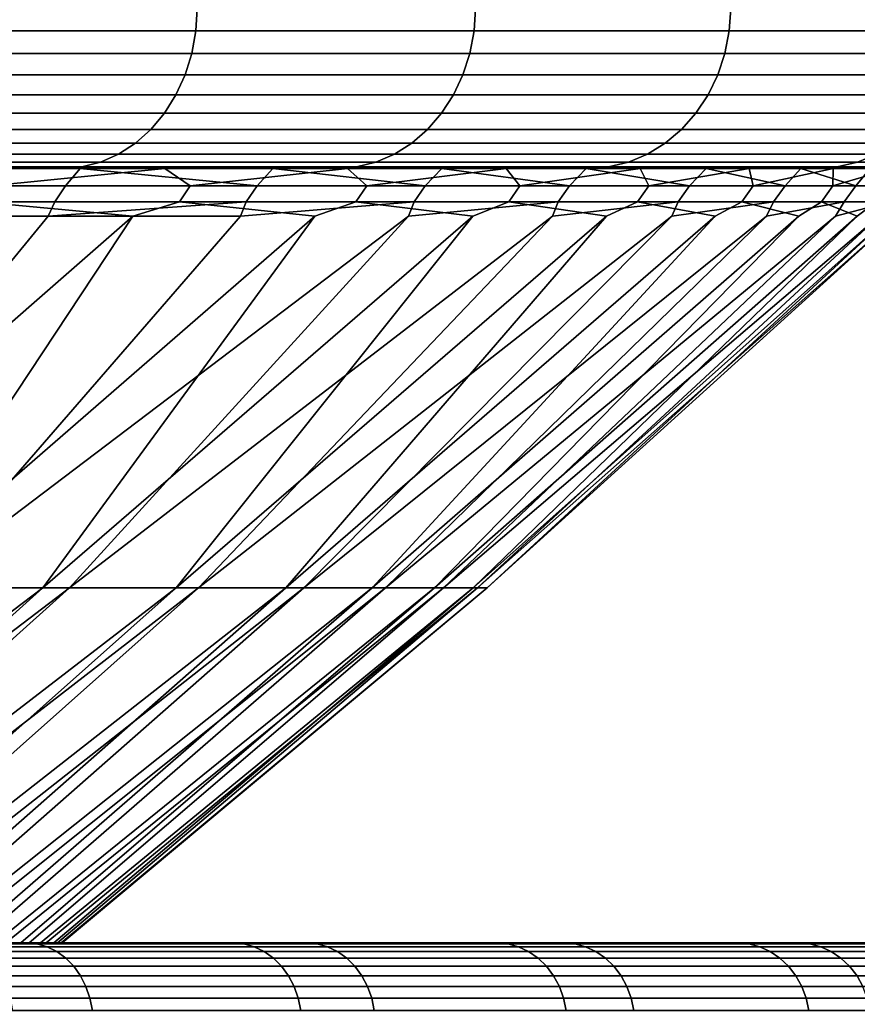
# Model space of a CAD drawing. Header units: metres. Extents: x -240 to 45, y -77 to 27.
# Tile 700 of 1056: x 36.01 to 37.58, y -62.07 to -60.22. Entities that reach past the tile are written whole.
import ezdxf

# ---------------------------------------------------------------- set-up
doc = ezdxf.new("R2010")
doc.units = ezdxf.units.M
doc.layers.add('solid_102011X2', color=7, linetype='CONTINUOUS')

msp = doc.modelspace()

# ---------------------------------------------------------------- linework, layer by layer
at = {"layer": 'solid_102011X2'}
for points in [[(36.34, -60.242313, 90.723572), (35.77692, -60.242313, 89.89769), (35.779358, -60.200001, 89.895943), (36.342518, -60.200001, 90.721947)], [(35.77692, -60.242313, 113.302307), (36.34, -60.242313, 112.476425), (36.342518, -60.200001, 112.47805), (35.779358, -60.200001, 113.304062)], [(36.861214, -60.242313, 91.5765), (36.34, -60.242313, 90.723572), (36.342518, -60.200001, 90.721947), (36.863808, -60.200001, 91.574997)], [(36.34, -60.242313, 112.476425), (36.861214, -60.242313, 111.623497), (36.863808, -60.200001, 111.625), (36.342518, -60.200001, 112.47805)], [(37.33926, -60.242313, 92.454346), (36.861214, -60.242313, 91.5765), (36.863808, -60.200001, 91.574997), (37.34193, -60.200001, 92.45298)], [(36.861214, -60.242313, 111.623497), (37.33926, -60.242313, 110.745659), (37.34193, -60.200001, 110.747025), (36.863808, -60.200001, 111.625)], [(37.772961, -60.242313, 93.354927), (37.33926, -60.242313, 92.454346), (37.34193, -60.200001, 92.45298), (37.775692, -60.200001, 93.353691)], [(37.33926, -60.242313, 110.745659), (37.772961, -60.242313, 109.84507), (37.775692, -60.200001, 109.846306), (37.34193, -60.200001, 110.747025)], [(36.332394, -60.284191, 90.728485), (35.769569, -60.284191, 89.902977), (35.77692, -60.242313, 89.89769), (36.34, -60.242313, 90.723572)], [(35.769569, -60.284191, 113.29702), (36.332394, -60.284191, 112.471512), (36.34, -60.242313, 112.476425), (35.77692, -60.242313, 113.302307)], [(36.853371, -60.284191, 91.581024), (36.332394, -60.284191, 90.728485), (36.34, -60.242313, 90.723572), (36.861214, -60.242313, 91.5765)], [(36.332394, -60.284191, 112.471512), (36.853371, -60.284191, 111.618973), (36.861214, -60.242313, 111.623497), (36.34, -60.242313, 112.476425)], [(37.331203, -60.284191, 92.458473), (36.853371, -60.284191, 91.581024), (36.861214, -60.242313, 91.5765), (37.33926, -60.242313, 92.454346)], [(36.853371, -60.284191, 111.618973), (37.331203, -60.284191, 110.741524), (37.33926, -60.242313, 110.745659), (36.861214, -60.242313, 111.623497)], [(37.764702, -60.284191, 93.35865), (37.331203, -60.284191, 92.458473), (37.33926, -60.242313, 92.454346), (37.772961, -60.242313, 93.354927)], [(37.331203, -60.284191, 110.741524), (37.764702, -60.284191, 109.841347), (37.772961, -60.242313, 109.84507), (37.33926, -60.242313, 110.745659)], [(36.319851, -60.324352, 90.736588), (35.757446, -60.324352, 89.91169), (35.769569, -60.284191, 89.902977), (36.332394, -60.284191, 90.728485)], [(35.757446, -60.324352, 113.288307), (36.319851, -60.324352, 112.463409), (36.332394, -60.284191, 112.471512), (35.769569, -60.284191, 113.29702)], [(36.840439, -60.324352, 91.588493), (36.319851, -60.324352, 90.736588), (36.332394, -60.284191, 90.728485), (36.853371, -60.284191, 91.581024)], [(36.319851, -60.324352, 112.463409), (36.840439, -60.324352, 111.611504), (36.853371, -60.284191, 111.618973), (36.332394, -60.284191, 112.471512)], [(37.317917, -60.324352, 92.465286), (36.840439, -60.324352, 91.588493), (36.853371, -60.284191, 91.581024), (37.331203, -60.284191, 92.458473)], [(36.840439, -60.324352, 111.611504), (37.317917, -60.324352, 110.734711), (37.331203, -60.284191, 110.741524), (36.853371, -60.284191, 111.618973)], [(37.751095, -60.324352, 93.364792), (37.317917, -60.324352, 92.465286), (37.331203, -60.284191, 92.458473), (37.764702, -60.284191, 93.35865)], [(37.317917, -60.324352, 110.734711), (37.751095, -60.324352, 109.835205), (37.764702, -60.284191, 109.841347), (37.331203, -60.284191, 110.741524)], [(36.302631, -60.361977, 90.747711), (35.740803, -60.361977, 89.92366), (35.757446, -60.324352, 89.91169), (36.319851, -60.324352, 90.736588)], [(35.740803, -60.361977, 113.276344), (36.302631, -60.361977, 112.452293), (36.319851, -60.324352, 112.463409), (35.757446, -60.324352, 113.288307)], [(36.822685, -60.361977, 91.59874), (36.302631, -60.361977, 90.747711), (36.319851, -60.324352, 90.736588), (36.840439, -60.324352, 91.588493)], [(36.302631, -60.361977, 112.452293), (36.822685, -60.361977, 111.601257), (36.840439, -60.324352, 111.611504), (36.319851, -60.324352, 112.463409)], [(37.299675, -60.361977, 92.47464), (36.822685, -60.361977, 91.59874), (36.840439, -60.324352, 91.588493), (37.317917, -60.324352, 92.465286)], [(36.822685, -60.361977, 111.601257), (37.299675, -60.361977, 110.725357), (37.317917, -60.324352, 110.734711), (36.840439, -60.324352, 111.611504)], [(37.73241, -60.361977, 93.373222), (37.299675, -60.361977, 92.47464), (37.317917, -60.324352, 92.465286), (37.751095, -60.324352, 93.364792)], [(37.299675, -60.361977, 110.725357), (37.73241, -60.361977, 109.826775), (37.751095, -60.324352, 109.835205), (37.317917, -60.324352, 110.734711)], [(36.281086, -60.396297, 90.761627), (35.719975, -60.396297, 89.938629), (35.740803, -60.361977, 89.92366), (36.302631, -60.361977, 90.747711)], [(35.719975, -60.396297, 113.261368), (36.281086, -60.396297, 112.43837), (36.302631, -60.361977, 112.452293), (35.740803, -60.361977, 113.276344)], [(36.800472, -60.396297, 91.611565), (36.281086, -60.396297, 90.761627), (36.302631, -60.361977, 90.747711), (36.822685, -60.361977, 91.59874)], [(36.281086, -60.396297, 112.43837), (36.800472, -60.396297, 111.588432), (36.822685, -60.361977, 111.601257), (36.302631, -60.361977, 112.452293)], [(37.276848, -60.396297, 92.486343), (36.800472, -60.396297, 91.611565), (36.822685, -60.361977, 91.59874), (37.299675, -60.361977, 92.47464)], [(36.800472, -60.396297, 111.588432), (37.276848, -60.396297, 110.713661), (37.299675, -60.361977, 110.725357), (36.822685, -60.361977, 111.601257)], [(37.70903, -60.396297, 93.383774), (37.276848, -60.396297, 92.486343), (37.299675, -60.361977, 92.47464), (37.73241, -60.361977, 93.373222)], [(37.276848, -60.396297, 110.713661), (37.70903, -60.396297, 109.816231), (37.73241, -60.361977, 109.826775), (37.299675, -60.361977, 110.725357)], [(36.25565, -60.426613, 90.778053), (35.695393, -60.426613, 89.956306), (35.719975, -60.396297, 89.938629), (36.281086, -60.396297, 90.761627)], [(35.695393, -60.426613, 113.243698), (36.25565, -60.426613, 112.421944), (36.281086, -60.396297, 112.43837), (35.719975, -60.396297, 113.261368)], [(36.77425, -60.426613, 91.626709), (36.25565, -60.426613, 90.778053), (36.281086, -60.396297, 90.761627), (36.800472, -60.396297, 91.611565)], [(36.25565, -60.426613, 112.421944), (36.77425, -60.426613, 111.573296), (36.800472, -60.396297, 111.588432), (36.281086, -60.396297, 112.43837)], [(37.249905, -60.426613, 92.500153), (36.77425, -60.426613, 91.626709), (36.800472, -60.396297, 91.611565), (37.276848, -60.396297, 92.486343)], [(36.77425, -60.426613, 111.573296), (37.249905, -60.426613, 110.699844), (37.276848, -60.396297, 110.713661), (36.800472, -60.396297, 111.588432)], [(37.681431, -60.426613, 93.396225), (37.249905, -60.426613, 92.500153), (37.276848, -60.396297, 92.486343), (37.70903, -60.396297, 93.383774)], [(37.249905, -60.426613, 110.699844), (37.681431, -60.426613, 109.803772), (37.70903, -60.396297, 109.816231), (37.276848, -60.396297, 110.713661)], [(36.226849, -60.452305, 90.796654), (35.667553, -60.452305, 89.976318), (35.695393, -60.426613, 89.956306), (36.25565, -60.426613, 90.778053)], [(35.667553, -60.452305, 113.223679), (36.226849, -60.452305, 112.403343), (36.25565, -60.426613, 112.421944), (35.695393, -60.426613, 113.243698)], [(36.744556, -60.452305, 91.643852), (36.226849, -60.452305, 90.796654), (36.25565, -60.426613, 90.778053), (36.77425, -60.426613, 91.626709)], [(36.226849, -60.452305, 112.403343), (36.744556, -60.452305, 111.556152), (36.77425, -60.426613, 111.573296), (36.25565, -60.426613, 112.421944)], [(37.219395, -60.452305, 92.515793), (36.744556, -60.452305, 91.643852), (36.77425, -60.426613, 91.626709), (37.249905, -60.426613, 92.500153)], [(36.744556, -60.452305, 111.556152), (37.219395, -60.452305, 110.684204), (37.249905, -60.426613, 110.699844), (36.77425, -60.426613, 111.573296)], [(37.650177, -60.452305, 93.410324), (37.219395, -60.452305, 92.515793), (37.249905, -60.426613, 92.500153), (37.681431, -60.426613, 93.396225)], [(37.219395, -60.452305, 110.684204), (37.650177, -60.452305, 109.789673), (37.681431, -60.426613, 109.803772), (37.249905, -60.426613, 110.699844)], [(36.195267, -60.472855, 90.817055), (35.637028, -60.472855, 89.998268), (35.667553, -60.452305, 89.976318), (36.226849, -60.452305, 90.796654)], [(35.637028, -60.472855, 113.201729), (36.195267, -60.472855, 112.382942), (36.226849, -60.452305, 112.403343), (35.667553, -60.452305, 113.223679)], [(36.711998, -60.472855, 91.662651), (36.195267, -60.472855, 90.817055), (36.226849, -60.452305, 90.796654), (36.744556, -60.452305, 91.643852)], [(36.195267, -60.472855, 112.382942), (36.711998, -60.472855, 111.537354), (36.744556, -60.452305, 111.556152), (36.226849, -60.452305, 112.403343)], [(37.185936, -60.472855, 92.532951), (36.711998, -60.472855, 91.662651), (36.744556, -60.452305, 91.643852), (37.219395, -60.452305, 92.515793)], [(36.711998, -60.472855, 111.537354), (37.185936, -60.472855, 110.667053), (37.219395, -60.452305, 110.684204), (36.744556, -60.452305, 111.556152)], [(37.615906, -60.472855, 93.425789), (37.185936, -60.472855, 92.532951), (37.219395, -60.452305, 92.515793), (37.650177, -60.452305, 93.410324)], [(37.185936, -60.472855, 110.667053), (37.615906, -60.472855, 109.774208), (37.650177, -60.452305, 109.789673), (37.219395, -60.452305, 110.684204)], [(36.161545, -60.487835, 90.838837), (35.604435, -60.487835, 90.021698), (35.637028, -60.472855, 89.998268), (36.195267, -60.472855, 90.817055)], [(35.604435, -60.487835, 113.178299), (36.161545, -60.487835, 112.361168), (36.195267, -60.472855, 112.382942), (35.637028, -60.472855, 113.201729)], [(36.677235, -60.487835, 91.682716), (36.161545, -60.487835, 90.838837), (36.195267, -60.472855, 90.817055), (36.711998, -60.472855, 91.662651)], [(36.161545, -60.487835, 112.361168), (36.677235, -60.487835, 111.517281), (36.711998, -60.472855, 111.537354), (36.195267, -60.472855, 112.382942)], [(37.150215, -60.487835, 92.551262), (36.677235, -60.487835, 91.682716), (36.711998, -60.472855, 91.662651), (37.185936, -60.472855, 92.532951)], [(36.677235, -60.487835, 111.517281), (37.150215, -60.487835, 110.648735), (37.185936, -60.472855, 110.667053), (36.711998, -60.472855, 111.537354)], [(37.579319, -60.487835, 93.442299), (37.150215, -60.487835, 92.551262), (37.185936, -60.472855, 92.532951), (37.615906, -60.472855, 93.425789)], [(37.150215, -60.487835, 110.648735), (37.579319, -60.487835, 109.757698), (37.615906, -60.472855, 109.774208), (37.185936, -60.472855, 110.667053)], [(36.126377, -60.496948, 112.338455), (35.570442, -60.496948, 113.153862), (35.526432, -60.5, 113.141922), (36.082535, -60.5, 112.327629)], [(36.126377, -60.496948, 90.861549), (36.082546, -60.5, 90.872391), (35.526447, -60.5, 90.058098), (35.570442, -60.496948, 90.046143)], [(36.126377, -60.496948, 90.861549), (35.570442, -60.496948, 90.046143), (35.604435, -60.487835, 90.021698), (36.161545, -60.487835, 90.838837)], [(35.570442, -60.496948, 113.153862), (36.126377, -60.496948, 112.338455), (36.161545, -60.487835, 112.361168), (35.604435, -60.487835, 113.178299)], [(36.640976, -60.496948, 111.496346), (36.126377, -60.496948, 112.338455), (36.082535, -60.5, 112.327629), (36.59724, -60.5, 111.486694)], [(36.640976, -60.496948, 91.703651), (36.597252, -60.5, 91.713326), (36.082546, -60.5, 90.872391), (36.126377, -60.496948, 90.861549)], [(36.640976, -60.496948, 91.703651), (36.126377, -60.496948, 90.861549), (36.161545, -60.487835, 90.838837), (36.677235, -60.487835, 91.682716)], [(36.126377, -60.496948, 112.338455), (36.640976, -60.496948, 111.496346), (36.677235, -60.487835, 111.517281), (36.161545, -60.487835, 112.361168)], [(37.112961, -60.496948, 110.629639), (36.640976, -60.496948, 111.496346), (36.59724, -60.5, 111.486694), (37.069321, -60.5, 110.621162)], [(37.112961, -60.496948, 92.570358), (37.069328, -60.5, 92.578857), (36.597252, -60.5, 91.713326), (36.640976, -60.496948, 91.703651)], [(37.112961, -60.496948, 92.570358), (36.640976, -60.496948, 91.703651), (36.677235, -60.487835, 91.682716), (37.150215, -60.487835, 92.551262)], [(36.640976, -60.496948, 111.496346), (37.112961, -60.496948, 110.629639), (37.150215, -60.487835, 110.648735), (36.677235, -60.487835, 111.517281)], [(37.541157, -60.496948, 109.740479), (37.112961, -60.496948, 110.629639), (37.069321, -60.5, 110.621162), (37.497631, -60.5, 109.733116)], [(37.541157, -60.496948, 93.459518), (37.497639, -60.5, 93.466904), (37.069328, -60.5, 92.578857), (37.112961, -60.496948, 92.570358)], [(37.541157, -60.496948, 93.459518), (37.112961, -60.496948, 92.570358), (37.150215, -60.487835, 92.551262), (37.579319, -60.487835, 93.442299)], [(37.112961, -60.496948, 110.629639), (37.541157, -60.496948, 109.740479), (37.579319, -60.487835, 109.757698), (37.150215, -60.487835, 110.648735)], [(37.9245, -60.496948, 108.831085), (37.541157, -60.496948, 109.740479), (37.497631, -60.5, 109.733116), (37.881119, -60.5, 108.824738)], [(37.9245, -60.496948, 94.368919), (37.881126, -60.5, 94.375282), (37.497639, -60.5, 93.466904), (37.541157, -60.496948, 93.459518)], [(37.9245, -60.496948, 94.368919), (37.541157, -60.496948, 93.459518), (37.579319, -60.487835, 93.442299), (37.96347, -60.487835, 94.353622)], [(37.541157, -60.496948, 109.740479), (37.9245, -60.496948, 108.831085), (37.96347, -60.487835, 108.846382), (37.579319, -60.487835, 109.757698)], [(35.270096, -60.5, 92.47316), (35.526447, -60.5, 90.058098), (36.082546, -60.5, 90.872391), (35.717953, -60.5, 93.294998)], [(35.465519, -60.5, 110.380501), (35.895344, -60.5, 109.549072), (36.082535, -60.5, 112.327629), (35.526432, -60.5, 113.141922)], [(35.693977, -60.532379, 93.287666), (35.717953, -60.5, 93.294998), (36.12302, -60.5, 94.138748), (36.095867, -60.532379, 94.122231)], [(35.717953, -60.5, 93.294998), (36.082546, -60.5, 90.872391), (36.597252, -60.5, 91.713326), (36.12302, -60.5, 94.138748)], [(35.895344, -60.5, 109.549072), (36.281902, -60.5, 108.696671), (36.59724, -60.5, 111.486694), (36.082535, -60.5, 112.327629)], [(35.954643, -60.532379, 109.383606), (36.281902, -60.5, 108.696671), (35.895344, -60.5, 109.549072)], [(35.954643, -60.532379, 109.383606), (36.329296, -60.532379, 108.536461), (36.281902, -60.5, 108.696671)], [(36.454781, -60.532379, 94.976158), (36.095867, -60.532379, 94.122231), (36.12302, -60.5, 94.138748)], [(36.484226, -60.5, 95.00219), (36.12302, -60.5, 94.138748), (36.597252, -60.5, 91.713326)], [(36.454781, -60.532379, 94.976158), (36.12302, -60.5, 94.138748), (36.484226, -60.5, 95.00219)], [(36.281902, -60.5, 108.696671), (36.62418, -60.5, 107.825554), (36.59724, -60.5, 111.486694)], [(36.329296, -60.532379, 108.536461), (36.62418, -60.5, 107.825554), (36.281902, -60.5, 108.696671)], [(36.329296, -60.532379, 108.536461), (36.660374, -60.532379, 107.671364), (36.62418, -60.5, 107.825554)], [(36.769787, -60.532379, 95.847244), (36.454781, -60.532379, 94.976158), (36.484226, -60.5, 95.00219)], [(36.484226, -60.5, 95.00219), (36.597252, -60.5, 91.713326), (37.069328, -60.5, 92.578857), (36.800621, -60.5, 95.883049)], [(36.769787, -60.532379, 95.847244), (36.484226, -60.5, 95.00219), (36.800621, -60.5, 95.883049)], [(36.62418, -60.5, 107.825554), (36.921272, -60.5, 106.938011), (37.069321, -60.5, 110.621162), (36.59724, -60.5, 111.486694)], [(36.660374, -60.532379, 107.671364), (36.921272, -60.5, 106.938011), (36.62418, -60.5, 107.825554)], [(36.660374, -60.532379, 107.671364), (36.94701, -60.532379, 106.790535), (36.921272, -60.5, 106.938011)], [(37.040077, -60.532379, 96.733223), (36.769787, -60.532379, 95.847244), (36.800621, -60.5, 95.883049)], [(36.800621, -60.5, 95.883049), (37.069328, -60.5, 92.578857), (37.497639, -60.5, 93.466904), (37.071365, -60.5, 96.778992)], [(37.040077, -60.532379, 96.733223), (36.800621, -60.5, 95.883049), (37.071365, -60.5, 96.778992)], [(36.921272, -60.5, 106.938011), (37.172394, -60.5, 106.036385), (37.069321, -60.5, 110.621162)], [(36.94701, -60.532379, 106.790535), (37.172394, -60.5, 106.036385), (36.921272, -60.5, 106.938011)], [(36.94701, -60.532379, 106.790535), (37.188465, -60.532379, 105.896271), (37.172394, -60.5, 106.036385)], [(37.264942, -60.532379, 97.631805), (37.040077, -60.532379, 96.733223), (37.071365, -60.5, 96.778992)], [(37.172394, -60.5, 106.036385), (37.376884, -60.5, 105.12307), (37.497631, -60.5, 109.733116), (37.069321, -60.5, 110.621162)], [(37.295746, -60.5, 97.68766), (37.071365, -60.5, 96.778992), (37.497639, -60.5, 93.466904)], [(37.264942, -60.532379, 97.631805), (37.071365, -60.5, 96.778992), (37.295746, -60.5, 97.68766)], [(37.188465, -60.532379, 105.896271), (37.376884, -60.5, 105.12307), (37.172394, -60.5, 106.036385)], [(37.188465, -60.532379, 105.896271), (37.384121, -60.532379, 104.990875), (37.376884, -60.5, 105.12307)], [(37.443806, -60.532379, 98.540657), (37.264942, -60.532379, 97.631805), (37.295746, -60.5, 97.68766)], [(37.473171, -60.5, 98.606651), (37.295746, -60.5, 97.68766), (37.497639, -60.5, 93.466904)], [(37.443806, -60.532379, 98.540657), (37.295746, -60.5, 97.68766), (37.473171, -60.5, 98.606651)], [(37.376884, -60.5, 105.12307), (37.53421, -60.5, 104.200455), (37.497631, -60.5, 109.733116)], [(37.384121, -60.532379, 104.990875), (37.53421, -60.5, 104.200455), (37.376884, -60.5, 105.12307)], [(37.384121, -60.532379, 104.990875), (37.533463, -60.532379, 104.076706), (37.53421, -60.5, 104.200455)], [(37.576206, -60.532379, 99.457443), (37.443806, -60.532379, 98.540657), (37.473171, -60.5, 98.606651)], [(37.473171, -60.5, 98.606651), (37.497639, -60.5, 93.466904), (37.881126, -60.5, 94.375282), (37.603168, -60.5, 99.533546)], [(37.576206, -60.532379, 99.457443), (37.473171, -60.5, 98.606651), (37.603168, -60.5, 99.533546)], [(37.643951, -60.5, 103.270966), (37.705818, -60.5, 102.337067), (37.881119, -60.5, 108.824738), (37.497631, -60.5, 109.733116)], [(37.53421, -60.5, 104.200455), (37.643951, -60.5, 103.270966), (37.497631, -60.5, 109.733116)], [(37.533463, -60.532379, 104.076706), (37.643951, -60.5, 103.270966), (37.53421, -60.5, 104.200455)], [(37.533463, -60.532379, 104.076706), (37.636105, -60.532379, 103.15612), (37.643951, -60.5, 103.270966)], [(37.661797, -60.532379, 100.379768), (37.576206, -60.532379, 99.457443), (37.603168, -60.5, 99.533546)], [(36.075928, -60.562321, 94.131218), (35.674522, -60.562321, 93.297653), (35.693977, -60.532379, 93.287666), (36.095867, -60.532379, 94.122231)], [(35.934875, -60.562321, 109.374252), (36.309082, -60.562321, 108.52813), (36.329296, -60.532379, 108.536461), (35.954643, -60.532379, 109.383606)], [(36.43441, -60.562321, 94.984116), (36.075928, -60.562321, 94.131218), (36.095867, -60.532379, 94.122231), (36.454781, -60.532379, 94.976158)], [(36.309082, -60.562321, 108.52813), (36.639755, -60.562321, 107.66407), (36.660374, -60.532379, 107.671364), (36.329296, -60.532379, 108.536461)], [(36.749043, -60.562321, 95.854156), (36.43441, -60.562321, 94.984116), (36.454781, -60.532379, 94.976158), (36.769787, -60.532379, 95.847244)], [(36.639755, -60.562321, 107.66407), (36.926048, -60.562321, 106.784302), (36.94701, -60.532379, 106.790535), (36.660374, -60.532379, 107.671364)], [(37.019005, -60.562321, 96.739067), (36.749043, -60.562321, 95.854156), (36.769787, -60.532379, 95.847244), (37.040077, -60.532379, 96.733223)], [(36.926048, -60.562321, 106.784302), (37.167217, -60.562321, 105.891106), (37.188465, -60.532379, 105.896271), (36.94701, -60.532379, 106.790535)], [(37.243603, -60.562321, 97.636574), (37.019005, -60.562321, 96.739067), (37.040077, -60.532379, 96.733223), (37.264942, -60.532379, 97.631805)], [(37.167217, -60.562321, 105.891106), (37.362637, -60.562321, 104.986801), (37.384121, -60.532379, 104.990875), (37.188465, -60.532379, 105.896271)], [(37.422253, -60.562321, 98.544334), (37.243603, -60.562321, 97.636574), (37.264942, -60.532379, 97.631805), (37.443806, -60.532379, 98.540657)], [(37.362637, -60.562321, 104.986801), (37.511799, -60.562321, 104.07373), (37.533463, -60.532379, 104.076706), (37.384121, -60.532379, 104.990875)], [(37.554489, -60.562321, 99.460014), (37.422253, -60.562321, 98.544334), (37.443806, -60.532379, 98.540657), (37.576206, -60.532379, 99.457443)], [(37.511799, -60.562321, 104.07373), (37.614319, -60.562321, 103.154251), (37.636105, -60.532379, 103.15612), (37.533463, -60.532379, 104.076706)], [(37.639977, -60.562321, 100.381233), (37.554489, -60.562321, 99.460014), (37.576206, -60.532379, 99.457443), (37.661797, -60.532379, 100.379768)], [(35.934875, -60.562321, 109.374252), (35.836769, -60.589287, 109.520439), (35.426033, -61.284962, 108.574448), (36.221935, -60.589287, 108.671089)], [(35.674522, -60.562321, 93.297653), (36.075928, -60.562321, 94.131218), (36.063423, -60.589287, 94.165192), (35.659805, -60.589287, 93.324486)], [(36.309082, -60.562321, 108.52813), (36.221935, -60.589287, 108.671089), (35.760868, -61.284962, 107.75351), (36.562981, -60.589287, 107.80307)], [(36.749043, -60.562321, 95.854156), (36.738621, -60.589287, 95.903214), (35.818859, -61.284962, 95.601974), (36.423347, -60.589287, 95.02552)], [(36.309082, -60.562321, 108.52813), (35.934875, -60.562321, 109.374252), (36.221935, -60.589287, 108.671089)], [(36.639755, -60.562321, 107.66407), (36.562981, -60.589287, 107.80307), (36.053413, -61.284962, 106.916573), (36.859001, -60.589287, 106.918694)], [(36.43441, -60.562321, 94.984116), (36.423347, -60.589287, 95.02552), (36.063423, -60.589287, 94.165192)], [(36.075928, -60.562321, 94.131218), (36.43441, -60.562321, 94.984116), (36.063423, -60.589287, 94.165192)], [(37.019005, -60.562321, 96.739067), (37.008411, -60.589287, 96.795944), (36.103405, -61.284962, 96.441673), (36.738621, -60.589287, 95.903214)], [(36.926048, -60.562321, 106.784302), (36.859001, -60.589287, 106.918694), (36.302917, -61.284962, 106.065811), (37.109219, -60.589287, 106.020271)], [(36.639755, -60.562321, 107.66407), (36.309082, -60.562321, 108.52813), (36.562981, -60.589287, 107.80307)], [(37.243603, -60.562321, 97.636574), (37.232006, -60.589287, 97.701355), (36.344776, -61.284962, 97.294777), (37.008411, -60.589287, 96.795944)], [(36.43441, -60.562321, 94.984116), (36.749043, -60.562321, 95.854156), (36.423347, -60.589287, 95.02552)], [(37.167217, -60.562321, 105.891106), (37.109219, -60.589287, 106.020271), (36.508724, -61.284962, 105.20343), (37.312973, -60.589287, 105.110199)], [(37.422253, -60.562321, 98.544334), (37.40881, -60.589287, 98.61705), (36.542343, -61.284962, 98.159081), (37.232006, -60.589287, 97.701355)], [(36.926048, -60.562321, 106.784302), (36.639755, -60.562321, 107.66407), (36.859001, -60.589287, 106.918694)], [(37.362637, -60.562321, 104.986801), (37.312973, -60.589287, 105.110199), (36.670303, -61.284962, 104.33168), (37.469723, -60.589287, 104.190857)], [(37.554489, -60.562321, 99.460014), (37.538357, -60.589287, 99.540619), (36.695595, -61.284962, 99.032326), (37.40881, -60.589287, 98.61705)], [(36.749043, -60.562321, 95.854156), (37.019005, -60.562321, 96.739067), (36.738621, -60.589287, 95.903214)], [(37.511799, -60.562321, 104.07373), (37.469723, -60.589287, 104.190857), (36.787235, -61.284962, 103.452835), (37.579056, -60.589287, 103.264679)], [(37.639977, -60.562321, 100.381233), (37.620312, -60.589287, 100.469612), (36.804131, -61.284962, 99.912254), (37.538357, -60.589287, 99.540619)], [(37.614319, -60.562321, 103.154251), (37.579056, -60.589287, 103.264679), (36.859211, -61.284962, 102.569168), (37.640686, -60.589287, 102.334106)], [(37.67849, -60.562321, 101.305611), (37.654449, -60.589287, 101.401596), (36.867668, -61.284962, 100.79657), (37.620312, -60.589287, 100.469612)], [(37.66993, -60.562321, 102.230743), (37.640686, -60.589287, 102.334106), (36.886044, -61.284962, 101.682976), (37.654449, -60.589287, 101.401596)], [(37.167217, -60.562321, 105.891106), (36.926048, -60.562321, 106.784302), (37.109219, -60.589287, 106.020271)], [(37.019005, -60.562321, 96.739067), (37.243603, -60.562321, 97.636574), (37.008411, -60.589287, 96.795944)], [(37.362637, -60.562321, 104.986801), (37.167217, -60.562321, 105.891106), (37.312973, -60.589287, 105.110199)], [(37.243603, -60.562321, 97.636574), (37.422253, -60.562321, 98.544334), (37.232006, -60.589287, 97.701355)], [(37.511799, -60.562321, 104.07373), (37.362637, -60.562321, 104.986801), (37.469723, -60.589287, 104.190857)], [(37.422253, -60.562321, 98.544334), (37.554489, -60.562321, 99.460014), (37.40881, -60.589287, 98.61705)], [(37.614319, -60.562321, 103.154251), (37.511799, -60.562321, 104.07373), (37.579056, -60.589287, 103.264679)], [(37.554489, -60.562321, 99.460014), (37.639977, -60.562321, 100.381233), (37.538357, -60.589287, 99.540619)], [(35.659805, -60.589287, 93.324486), (36.063423, -60.589287, 94.165192), (35.491879, -61.284962, 94.777885), (35.12331, -61.284962, 93.971527)], [(36.221935, -60.589287, 108.671089), (35.426033, -61.284962, 108.574448), (35.760868, -61.284962, 107.75351)], [(36.063423, -60.589287, 94.165192), (36.423347, -60.589287, 95.02552), (35.818859, -61.284962, 95.601974), (35.491879, -61.284962, 94.777885)], [(36.562981, -60.589287, 107.80307), (35.760868, -61.284962, 107.75351), (36.053413, -61.284962, 106.916573)], [(36.738621, -60.589287, 95.903214), (36.103405, -61.284962, 96.441673), (35.818859, -61.284962, 95.601974)], [(36.859001, -60.589287, 106.918694), (36.053413, -61.284962, 106.916573), (36.302917, -61.284962, 106.065811)], [(37.008411, -60.589287, 96.795944), (36.344776, -61.284962, 97.294777), (36.103405, -61.284962, 96.441673)], [(37.109219, -60.589287, 106.020271), (36.302917, -61.284962, 106.065811), (36.508724, -61.284962, 105.20343)], [(37.232006, -60.589287, 97.701355), (36.542343, -61.284962, 98.159081), (36.344776, -61.284962, 97.294777)], [(37.312973, -60.589287, 105.110199), (36.508724, -61.284962, 105.20343), (36.670303, -61.284962, 104.33168)], [(37.40881, -60.589287, 98.61705), (36.695595, -61.284962, 99.032326), (36.542343, -61.284962, 98.159081)], [(37.469723, -60.589287, 104.190857), (36.670303, -61.284962, 104.33168), (36.787235, -61.284962, 103.452835)], [(37.538357, -60.589287, 99.540619), (36.804131, -61.284962, 99.912254), (36.695595, -61.284962, 99.032326)], [(37.579056, -60.589287, 103.264679), (36.787235, -61.284962, 103.452835), (36.859211, -61.284962, 102.569168)], [(37.620312, -60.589287, 100.469612), (36.867668, -61.284962, 100.79657), (36.804131, -61.284962, 99.912254)], [(37.640686, -60.589287, 102.334106), (36.859211, -61.284962, 102.569168), (36.886044, -61.284962, 101.682976)], [(37.654449, -60.589287, 101.401596), (36.886044, -61.284962, 101.682976), (36.867668, -61.284962, 100.79657)], [(36.053413, -61.284962, 106.916573), (35.760868, -61.284962, 107.75351), (35.027714, -61.950001, 107.441978), (35.175835, -61.950001, 107.032021)], [(35.818859, -61.284962, 95.601974), (36.103405, -61.284962, 96.441673), (35.230381, -61.950001, 96.328018), (35.086449, -61.950001, 95.91658)], [(36.053413, -61.284962, 106.916573), (35.175835, -61.950001, 107.032021), (35.313164, -61.950001, 106.618217)], [(36.103405, -61.284962, 96.441673), (35.363487, -61.950001, 96.743217), (35.230381, -61.950001, 96.328018)], [(36.302917, -61.284962, 106.065811), (36.053413, -61.284962, 106.916573), (35.313164, -61.950001, 106.618217), (35.439548, -61.950001, 106.201027)], [(36.103405, -61.284962, 96.441673), (36.344776, -61.284962, 97.294777), (35.485607, -61.950001, 97.161652), (35.363487, -61.950001, 96.743217)], [(36.302917, -61.284962, 106.065811), (35.439548, -61.950001, 106.201027), (35.554943, -61.950001, 105.780609)], [(36.344776, -61.284962, 97.294777), (35.596722, -61.950001, 97.583252), (35.485607, -61.950001, 97.161652)], [(36.508724, -61.284962, 105.20343), (36.302917, -61.284962, 106.065811), (35.554943, -61.950001, 105.780609), (35.659241, -61.950001, 105.35733)], [(36.344776, -61.284962, 97.294777), (36.542343, -61.284962, 98.159081), (35.696693, -61.950001, 98.007545), (35.596722, -61.950001, 97.583252)], [(36.508724, -61.284962, 105.20343), (35.659241, -61.950001, 105.35733), (35.752384, -61.950001, 104.931458)], [(36.542343, -61.284962, 98.159081), (35.7855, -61.950001, 98.43438), (35.696693, -61.950001, 98.007545)], [(36.670303, -61.284962, 104.33168), (36.508724, -61.284962, 105.20343), (35.752384, -61.950001, 104.931458), (35.834312, -61.950001, 104.50325)], [(36.542343, -61.284962, 98.159081), (36.695595, -61.284962, 99.032326), (35.863049, -61.950001, 98.863358), (35.7855, -61.950001, 98.43438)], [(36.670303, -61.284962, 104.33168), (35.834312, -61.950001, 104.50325), (35.904949, -61.950001, 104.073105)], [(36.695595, -61.284962, 99.032326), (35.929306, -61.950001, 99.294243), (35.863049, -61.950001, 98.863358)], [(36.787235, -61.284962, 103.452835), (36.670303, -61.284962, 104.33168), (35.904949, -61.950001, 104.073105), (35.964272, -61.950001, 103.641159)], [(36.695595, -61.284962, 99.032326), (36.804131, -61.284962, 99.912254), (35.984219, -61.950001, 99.72673), (35.929306, -61.950001, 99.294243)], [(36.787235, -61.284962, 103.452835), (35.964272, -61.950001, 103.641159), (36.012215, -61.950001, 103.207909)], [(36.804131, -61.284962, 99.912254), (36.027748, -61.950001, 100.160469), (35.984219, -61.950001, 99.72673)], [(36.859211, -61.284962, 102.569168), (36.787235, -61.284962, 103.452835), (36.012215, -61.950001, 103.207909), (36.048767, -61.950001, 102.773438)], [(36.804131, -61.284962, 99.912254), (36.867668, -61.284962, 100.79657), (36.059864, -61.950001, 100.595276), (36.027748, -61.950001, 100.160469)], [(36.859211, -61.284962, 102.569168), (36.048767, -61.950001, 102.773438), (36.073883, -61.950001, 102.338272)], [(36.867668, -61.284962, 100.79657), (36.080547, -61.950001, 101.030685), (36.059864, -61.950001, 100.595276)], [(36.886044, -61.284962, 101.682976), (36.859211, -61.284962, 102.569168), (36.073883, -61.950001, 102.338272), (36.087559, -61.950001, 101.902473)], [(36.867668, -61.284962, 100.79657), (36.886044, -61.284962, 101.682976), (36.089779, -61.950001, 101.466591), (36.080547, -61.950001, 101.030685)], [(36.886044, -61.284962, 101.682976), (36.087559, -61.950001, 101.902473), (36.089779, -61.950001, 101.466591)], [(38.008633, -61.950001, 94.697197), (17.311138, -61.950001, 81.967705), (21.469858, -61.950001, 85.140915), (38.325287, -61.950001, 95.614449)], [(17.311138, -61.950001, 81.967705), (38.008633, -61.950001, 94.697197), (18.277887, -61.950001, 81.883904)], [(18.277887, -61.950001, 81.883904), (38.008633, -61.950001, 94.697197), (37.647297, -61.950001, 93.796562)], [(18.277887, -61.950001, 81.883904), (37.647297, -61.950001, 93.796562), (19.247627, -61.950001, 81.847672)], [(19.247627, -61.950001, 81.847672), (37.647297, -61.950001, 93.796562), (37.242237, -61.950001, 92.914886)], [(19.247627, -61.950001, 81.847672), (37.242237, -61.950001, 92.914886), (20.217825, -61.950001, 81.859108)], [(20.217825, -61.950001, 81.859108), (37.242237, -61.950001, 92.914886), (36.794487, -61.950001, 92.054382)], [(20.217825, -61.950001, 81.859108), (36.794487, -61.950001, 92.054382), (21.186056, -61.950001, 81.918144)], [(21.186056, -61.950001, 81.918144), (36.794487, -61.950001, 92.054382), (36.305038, -61.950001, 91.216888)], [(21.186056, -61.950001, 81.918144), (36.305038, -61.950001, 91.216888), (22.150217, -61.950001, 82.024643)], [(38.325287, -61.950001, 95.614449), (21.469858, -61.950001, 85.140915), (21.489742, -61.950001, 85.15377)], [(38.325287, -61.950001, 95.614449), (21.489742, -61.950001, 85.15377), (33.715076, -61.950001, 93.092995)], [(22.150217, -61.950001, 82.024643), (36.305038, -61.950001, 91.216888), (35.774837, -61.950001, 90.404114)], [(35.513458, -61.950001, 113.166641), (36.067051, -61.950001, 112.358765), (33.226658, -61.950001, 110.917587), (32.9771, -61.950001, 111.275032)], [(36.067051, -61.950001, 112.358765), (33.466747, -61.950001, 110.553688), (33.226658, -61.950001, 110.917587)], [(36.067051, -61.950001, 112.358765), (36.572746, -61.950001, 111.536766), (33.69717, -61.950001, 110.183647), (33.466747, -61.950001, 110.553688)], [(36.572746, -61.950001, 111.536766), (33.917824, -61.950001, 109.807617), (33.69717, -61.950001, 110.183647)], [(38.325287, -61.950001, 95.614449), (33.715076, -61.950001, 93.092995), (33.734909, -61.950001, 93.105934)], [(38.325287, -61.950001, 95.614449), (33.734909, -61.950001, 93.105934), (33.752983, -61.950001, 93.121552)], [(38.325287, -61.950001, 95.614449), (33.752983, -61.950001, 93.121552), (33.769279, -61.950001, 93.139946)], [(38.325287, -61.950001, 95.614449), (33.769279, -61.950001, 93.139946), (33.783932, -61.950001, 93.161522)], [(38.325287, -61.950001, 95.614449), (33.783932, -61.950001, 93.161522), (34.000774, -61.950001, 93.539841)], [(36.572746, -61.950001, 111.536766), (37.038868, -61.950001, 110.688789), (34.128479, -61.950001, 109.426003), (33.917824, -61.950001, 109.807617)], [(38.325287, -61.950001, 95.614449), (34.000774, -61.950001, 93.539841), (34.207481, -61.950001, 93.9235), (38.596489, -61.950001, 96.546059)], [(37.038868, -61.950001, 110.688789), (34.329079, -61.950001, 109.038887), (34.128479, -61.950001, 109.426003)], [(38.596489, -61.950001, 96.546059), (34.207481, -61.950001, 93.9235), (34.404118, -61.950001, 94.312622)], [(37.463654, -61.950001, 109.817375), (34.519394, -61.950001, 108.646736), (34.329079, -61.950001, 109.038887), (37.038868, -61.950001, 110.688789)], [(38.596489, -61.950001, 96.546059), (34.404118, -61.950001, 94.312622), (34.590431, -61.950001, 94.706703)], [(37.463654, -61.950001, 109.817375), (34.699387, -61.950001, 108.249611), (34.519394, -61.950001, 108.646736)], [(38.596489, -61.950001, 96.546059), (34.590431, -61.950001, 94.706703), (34.766365, -61.950001, 95.105637), (38.821609, -61.950001, 97.489822)], [(37.845562, -61.950001, 108.925194), (34.868835, -61.950001, 107.848007), (34.699387, -61.950001, 108.249611), (37.463654, -61.950001, 109.817375)], [(38.821609, -61.950001, 97.489822), (34.766365, -61.950001, 95.105637), (34.931713, -61.950001, 95.508949)], [(37.845562, -61.950001, 108.925194), (35.027714, -61.950001, 107.441978), (34.868835, -61.950001, 107.848007)], [(38.821609, -61.950001, 97.489822), (34.931713, -61.950001, 95.508949), (35.086449, -61.950001, 95.91658), (39.000126, -61.950001, 98.443527)], [(38.183285, -61.950001, 108.01506), (35.175835, -61.950001, 107.032021), (35.027714, -61.950001, 107.441978), (37.845562, -61.950001, 108.925194)], [(39.000126, -61.950001, 98.443527), (35.086449, -61.950001, 95.91658), (35.230381, -61.950001, 96.328018)], [(38.183285, -61.950001, 108.01506), (35.313164, -61.950001, 106.618217), (35.175835, -61.950001, 107.032021)], [(39.000126, -61.950001, 98.443527), (35.230381, -61.950001, 96.328018), (35.363487, -61.950001, 96.743217)], [(38.475792, -61.950001, 107.089767), (35.439548, -61.950001, 106.201027), (35.313164, -61.950001, 106.618217), (38.183285, -61.950001, 108.01506)], [(36.431313, -61.950001, 111.961136), (36.92728, -61.950001, 111.103279), (35.84338, -61.950001, 112.764488), (35.314133, -61.950001, 113.597321)], [(35.314133, -61.950001, 113.597321), (35.893147, -61.950001, 112.793175), (36.431313, -61.950001, 111.961136)], [(39.000126, -61.950001, 98.443527), (35.363487, -61.950001, 96.743217), (35.485607, -61.950001, 97.161652), (39.131596, -61.950001, 99.404869)], [(38.475792, -61.950001, 107.089767), (35.554943, -61.950001, 105.780609), (35.439548, -61.950001, 106.201027)], [(35.47707, -61.951817, 113.418648), (36.042324, -61.951817, 112.613571), (35.893147, -61.950001, 112.793175)], [(35.495495, -61.957291, 113.432274), (36.061401, -61.957291, 112.626266), (36.042324, -61.951817, 112.613571), (35.47707, -61.951817, 113.418648)], [(39.131596, -61.950001, 99.404869), (35.485607, -61.950001, 97.161652), (35.596722, -61.950001, 97.583252)], [(35.513458, -61.950001, 113.166641), (35.824261, -61.951283, 112.757805), (36.067051, -61.950001, 112.358765)], [(38.475792, -61.950001, 107.089767), (35.659241, -61.950001, 105.35733), (35.554943, -61.950001, 105.780609)], [(39.131596, -61.950001, 99.404869), (35.596722, -61.950001, 97.583252), (35.696693, -61.950001, 98.007545)], [(38.722408, -61.950001, 106.151611), (35.752384, -61.950001, 104.931458), (35.659241, -61.950001, 105.35733), (38.475792, -61.950001, 107.089767)], [(39.131596, -61.950001, 99.404869), (35.696693, -61.950001, 98.007545), (35.7855, -61.950001, 98.43438), (39.215702, -61.950001, 100.37149)], [(38.722408, -61.950001, 106.151611), (35.834312, -61.950001, 104.50325), (35.752384, -61.950001, 104.931458)], [(35.839073, -61.951283, 90.463898), (35.774837, -61.950001, 90.404114), (36.305038, -61.950001, 91.216888)], [(39.215702, -61.950001, 100.37149), (35.7855, -61.950001, 98.43438), (35.863049, -61.950001, 98.863358)], [(35.824261, -61.951283, 112.757805), (35.84338, -61.950001, 112.764488), (36.360577, -61.951283, 111.929527)], [(35.824261, -61.951283, 112.757805), (36.360577, -61.951283, 111.929527), (36.067051, -61.950001, 112.358765)], [(38.922672, -61.950001, 105.202484), (35.904949, -61.950001, 104.073105), (35.834312, -61.950001, 104.50325), (38.722408, -61.950001, 106.151611)], [(36.37429, -61.951283, 91.292892), (36.386448, -61.950001, 91.275276), (35.850056, -61.950001, 90.44529), (35.839073, -61.951283, 90.463898)], [(36.37429, -61.951283, 91.292892), (35.839073, -61.951283, 90.463898), (36.305038, -61.950001, 91.216888)], [(36.360577, -61.951283, 111.929527), (35.84338, -61.950001, 112.764488), (36.92728, -61.950001, 111.103279), (36.3801, -61.950001, 111.935089)], [(36.431324, -61.950001, 91.238884), (35.892982, -61.950001, 90.406586), (35.850056, -61.950001, 90.44529), (36.386448, -61.950001, 91.275276)], [(39.215702, -61.950001, 100.37149), (35.863049, -61.950001, 98.863358), (35.929306, -61.950001, 99.294243), (39.252243, -61.950001, 101.341042)], [(36.430031, -61.951817, 91.192253), (35.892982, -61.950001, 90.406586), (36.431324, -61.950001, 91.238884)], [(36.430031, -61.951817, 91.192253), (35.894279, -61.951817, 90.367241), (35.892982, -61.950001, 90.406586)], [(36.042324, -61.951817, 112.613571), (36.431313, -61.950001, 111.961136), (35.893147, -61.950001, 112.793175)], [(36.449554, -61.957291, 91.180244), (35.913185, -61.957291, 90.354294), (35.894279, -61.951817, 90.367241), (36.430031, -61.951817, 91.192253)], [(38.922672, -61.950001, 105.202484), (35.964272, -61.950001, 103.641159), (35.904949, -61.950001, 104.073105)], [(39.252243, -61.950001, 101.341042), (35.929306, -61.950001, 99.294243), (35.984219, -61.950001, 99.72673)], [(39.076138, -61.950001, 104.244431), (36.012215, -61.950001, 103.207909), (35.964272, -61.950001, 103.641159), (38.922672, -61.950001, 105.202484)], [(39.252243, -61.950001, 101.341042), (35.984219, -61.950001, 99.72673), (36.027748, -61.950001, 100.160469)], [(39.076138, -61.950001, 104.244431), (36.048767, -61.950001, 102.773438), (36.012215, -61.950001, 103.207909)], [(39.252243, -61.950001, 101.341042), (36.027748, -61.950001, 100.160469), (36.059864, -61.950001, 100.595276), (39.241131, -61.950001, 102.311256)], [(36.042324, -61.951817, 112.613571), (36.567051, -61.951817, 111.781502), (36.431313, -61.950001, 111.961136)], [(36.061401, -61.957291, 112.626266), (36.586731, -61.957291, 111.793243), (36.567051, -61.951817, 111.781502), (36.042324, -61.951817, 112.613571)], [(39.076138, -61.950001, 104.244431), (36.073883, -61.950001, 102.338272), (36.048767, -61.950001, 102.773438)], [(39.241131, -61.950001, 102.311256), (36.059864, -61.950001, 100.595276), (36.080547, -61.950001, 101.030685)], [(36.360577, -61.951283, 111.929527), (36.572746, -61.950001, 111.536766), (36.067051, -61.950001, 112.358765)], [(39.182384, -61.950001, 103.279846), (36.087559, -61.950001, 101.902473), (36.073883, -61.950001, 102.338272), (39.076138, -61.950001, 104.244431)], [(39.241131, -61.950001, 102.311256), (36.080547, -61.950001, 101.030685), (36.089779, -61.950001, 101.466591), (39.182384, -61.950001, 103.279846)], [(39.182384, -61.950001, 103.279846), (36.089779, -61.950001, 101.466591), (36.087559, -61.950001, 101.902473)], [(36.37429, -61.951283, 91.292892), (36.305038, -61.950001, 91.216888), (36.794487, -61.950001, 92.054382)], [(36.360577, -61.951283, 111.929527), (36.3801, -61.950001, 111.935089), (36.854904, -61.951283, 111.075516)], [(36.360577, -61.951283, 111.929527), (36.854904, -61.951283, 111.075516), (36.572746, -61.950001, 111.536766)], [(36.867485, -61.951283, 92.14756), (36.880489, -61.950001, 92.130547), (36.386448, -61.950001, 91.275276), (36.37429, -61.951283, 91.292892)], [(36.867485, -61.951283, 92.14756), (36.37429, -61.951283, 91.292892), (36.794487, -61.950001, 92.054382)], [(36.854904, -61.951283, 111.075516), (36.3801, -61.950001, 111.935089), (37.379826, -61.950001, 110.221733), (36.874767, -61.950001, 111.079941)], [(36.92728, -61.950001, 111.103279), (37.379826, -61.950001, 110.221733), (36.3801, -61.950001, 111.935089)], [(36.927193, -61.950001, 92.096558), (36.431324, -61.950001, 91.238884), (36.386448, -61.950001, 91.275276), (36.880489, -61.950001, 92.130547)], [(36.924301, -61.951817, 92.042755), (36.430031, -61.951817, 91.192253), (36.431324, -61.950001, 91.238884)], [(36.944393, -61.957291, 92.031738), (36.449554, -61.957291, 91.180244), (36.430031, -61.951817, 91.192253), (36.924301, -61.951817, 92.042755)], [(36.567051, -61.951817, 111.781502), (36.92728, -61.950001, 111.103279), (36.431313, -61.950001, 111.961136)], [(36.924301, -61.951817, 92.042755), (36.431324, -61.950001, 91.238884), (36.927193, -61.950001, 92.096558)], [(36.567051, -61.951817, 111.781502), (37.049957, -61.951817, 110.924492), (36.92728, -61.950001, 111.103279)], [(36.586731, -61.957291, 111.793243), (37.070194, -61.957291, 110.935249), (37.049957, -61.951817, 110.924492), (36.567051, -61.951817, 111.781502)], [(36.854904, -61.951283, 111.075516), (37.038868, -61.950001, 110.688789), (36.572746, -61.950001, 111.536766)], [(36.867485, -61.951283, 92.14756), (36.794487, -61.950001, 92.054382), (37.242237, -61.950001, 92.914886)], [(36.854904, -61.951283, 111.075516), (36.874767, -61.950001, 111.079941), (37.326153, -61.950001, 110.201172), (37.306011, -61.951283, 110.197906)], [(36.854904, -61.951283, 111.075516), (37.306011, -61.951283, 110.197906), (37.038868, -61.950001, 110.688789)], [(37.317425, -61.951283, 93.025764), (37.331173, -61.950001, 93.009239), (36.880489, -61.950001, 92.130547), (36.867485, -61.951283, 92.14756)], [(37.317425, -61.951283, 93.025764), (36.867485, -61.951283, 92.14756), (37.242237, -61.950001, 92.914886)], [(37.379826, -61.950001, 110.221733), (37.326153, -61.950001, 110.201172), (36.874767, -61.950001, 111.079941)], [(37.379578, -61.950001, 92.977753), (36.927193, -61.950001, 92.096558), (36.880489, -61.950001, 92.130547), (37.331173, -61.950001, 93.009239)], [(37.375881, -61.951817, 92.916679), (36.924301, -61.951817, 92.042755), (36.927193, -61.950001, 92.096558)], [(37.396496, -61.957291, 92.906662), (36.944393, -61.957291, 92.031738), (36.924301, -61.951817, 92.042755), (37.375881, -61.951817, 92.916679)], [(37.375881, -61.951817, 92.916679), (36.927193, -61.950001, 92.096558), (37.379578, -61.950001, 92.977753)], [(37.049957, -61.951817, 110.924492), (37.379826, -61.950001, 110.221733), (36.92728, -61.950001, 111.103279)], [(37.306011, -61.951283, 110.197906), (37.463654, -61.950001, 109.817375), (37.038868, -61.950001, 110.688789)], [(37.049957, -61.951817, 110.924492), (37.489864, -61.951817, 110.04464), (37.379826, -61.950001, 110.221733)], [(37.070194, -61.957291, 110.935249), (37.510612, -61.957291, 110.054375), (37.489864, -61.951817, 110.04464), (37.049957, -61.951817, 110.924492)], [(37.317425, -61.951283, 93.025764), (37.242237, -61.950001, 92.914886), (37.647297, -61.950001, 93.796562)], [(37.306011, -61.951283, 110.197906), (37.326153, -61.950001, 110.201172), (37.733124, -61.950001, 109.30098), (37.712776, -61.951283, 109.298889)], [(37.306011, -61.951283, 110.197906), (37.712776, -61.951283, 109.298889), (37.463654, -61.950001, 109.817375)], [(37.722992, -61.951283, 93.925323), (37.737549, -61.950001, 93.909508), (37.331173, -61.950001, 93.009239), (37.317425, -61.951283, 93.025764)], [(37.722992, -61.951283, 93.925323), (37.317425, -61.951283, 93.025764), (37.647297, -61.950001, 93.796562)], [(37.379826, -61.950001, 110.221733), (37.787811, -61.950001, 109.318703), (37.733124, -61.950001, 109.30098), (37.326153, -61.950001, 110.201172)], [(37.787518, -61.950001, 93.880608), (37.379578, -61.950001, 92.977753), (37.331173, -61.950001, 93.009239), (37.737549, -61.950001, 93.909508)], [(37.783665, -61.951817, 93.811874), (37.375881, -61.951817, 92.916679), (37.379578, -61.950001, 92.977753)], [(37.804749, -61.957291, 93.802895), (37.396496, -61.957291, 92.906662), (37.375881, -61.951817, 92.916679), (37.783665, -61.951817, 93.811874)], [(37.783665, -61.951817, 93.811874), (37.379578, -61.950001, 92.977753), (37.787518, -61.950001, 93.880608)], [(37.489864, -61.951817, 110.04464), (37.787811, -61.950001, 109.318703), (37.379826, -61.950001, 110.221733)], [(37.712776, -61.951283, 109.298889), (37.845562, -61.950001, 108.925194), (37.463654, -61.950001, 109.817375)], [(37.489864, -61.951817, 110.04464), (37.885696, -61.951817, 109.144096), (37.787811, -61.950001, 109.318703)], [(37.510612, -61.957291, 110.054375), (37.906898, -61.957291, 109.152794), (37.885696, -61.951817, 109.144096), (37.489864, -61.951817, 110.04464)], [(36.061401, -61.957291, 112.626266), (35.495495, -61.957291, 113.432274), (35.513, -61.966286, 113.445229), (36.079529, -61.966286, 112.638336)], [(36.079529, -61.966286, 112.638336), (35.513, -61.966286, 113.445229), (35.52916, -61.978577, 113.457184), (36.09626, -61.978577, 112.649475)], [(35.913185, -61.957291, 90.354294), (36.449554, -61.957291, 91.180244), (36.468105, -61.966286, 91.168846), (35.931149, -61.966286, 90.34198)], [(35.931149, -61.966286, 90.34198), (36.468105, -61.966286, 91.168846), (36.485229, -61.978577, 91.158318), (35.947731, -61.978577, 90.33062)], [(36.586731, -61.957291, 111.793243), (36.061401, -61.957291, 112.626266), (36.079529, -61.966286, 112.638336), (36.605431, -61.966286, 111.804405)], [(36.605431, -61.966286, 111.804405), (36.079529, -61.966286, 112.638336), (36.09626, -61.978577, 112.649475), (36.622692, -61.978577, 111.814697)], [(36.449554, -61.957291, 91.180244), (36.944393, -61.957291, 92.031738), (36.96349, -61.966286, 92.021263), (36.468105, -61.966286, 91.168846)], [(36.468105, -61.966286, 91.168846), (36.96349, -61.966286, 92.021263), (36.98111, -61.978577, 92.011597), (36.485229, -61.978577, 91.158318)], [(37.070194, -61.957291, 110.935249), (36.586731, -61.957291, 111.793243), (36.605431, -61.966286, 111.804405), (37.089424, -61.966286, 110.945465)], [(37.089424, -61.966286, 110.945465), (36.605431, -61.966286, 111.804405), (36.622692, -61.978577, 111.814697), (37.107178, -61.978577, 110.954895)], [(36.944393, -61.957291, 92.031738), (37.396496, -61.957291, 92.906662), (37.416084, -61.966286, 92.897148), (36.96349, -61.966286, 92.021263)], [(36.96349, -61.966286, 92.021263), (37.416084, -61.966286, 92.897148), (37.434162, -61.978577, 92.888367), (36.98111, -61.978577, 92.011597)], [(37.510612, -61.957291, 110.054375), (37.070194, -61.957291, 110.935249), (37.089424, -61.966286, 110.945465), (37.530323, -61.966286, 110.063629)], [(37.530323, -61.966286, 110.063629), (37.089424, -61.966286, 110.945465), (37.107178, -61.978577, 110.954895), (37.548519, -61.978577, 110.072174)], [(37.396496, -61.957291, 92.906662), (37.804749, -61.957291, 93.802895), (37.824783, -61.966286, 93.794365), (37.416084, -61.966286, 92.897148)], [(37.416084, -61.966286, 92.897148), (37.824783, -61.966286, 93.794365), (37.843273, -61.978577, 93.786484), (37.434162, -61.978577, 92.888367)], [(37.906898, -61.957291, 109.152794), (37.510612, -61.957291, 110.054375), (37.530323, -61.966286, 110.063629), (37.927044, -61.966286, 109.161057)], [(37.927044, -61.966286, 109.161057), (37.530323, -61.966286, 110.063629), (37.548519, -61.978577, 110.072174), (37.945641, -61.978577, 109.168694)], [(36.09626, -61.978577, 112.649475), (35.52916, -61.978577, 113.457184), (35.543575, -61.993866, 113.467842), (36.111179, -61.993866, 112.659409)], [(35.947731, -61.978577, 90.33062), (36.485229, -61.978577, 91.158318), (36.5005, -61.993866, 91.148926), (35.962517, -61.993866, 90.320488)], [(36.622692, -61.978577, 111.814697), (36.09626, -61.978577, 112.649475), (36.111179, -61.993866, 112.659409), (36.638088, -61.993866, 111.823883)], [(36.485229, -61.978577, 91.158318), (36.98111, -61.978577, 92.011597), (36.99683, -61.993866, 92.002975), (36.5005, -61.993866, 91.148926)], [(37.107178, -61.978577, 110.954895), (36.622692, -61.978577, 111.814697), (36.638088, -61.993866, 111.823883), (37.123009, -61.993866, 110.96331)], [(36.98111, -61.978577, 92.011597), (37.434162, -61.978577, 92.888367), (37.450287, -61.993866, 92.880539), (36.99683, -61.993866, 92.002975)], [(37.548519, -61.978577, 110.072174), (37.107178, -61.978577, 110.954895), (37.123009, -61.993866, 110.96331), (37.564747, -61.993866, 110.079788)], [(37.434162, -61.978577, 92.888367), (37.843273, -61.978577, 93.786484), (37.859768, -61.993866, 93.779457), (37.450287, -61.993866, 92.880539)], [(37.945641, -61.978577, 109.168694), (37.548519, -61.978577, 110.072174), (37.564747, -61.993866, 110.079788), (37.962227, -61.993866, 109.175499)], [(36.111179, -61.993866, 112.659409), (35.543575, -61.993866, 113.467842), (35.555882, -62.011776, 113.476944), (36.123928, -62.011776, 112.6679)], [(35.962517, -61.993866, 90.320488), (36.5005, -61.993866, 91.148926), (36.513546, -62.011776, 91.140907), (35.975151, -62.011776, 90.311836)], [(36.638088, -61.993866, 111.823883), (36.111179, -61.993866, 112.659409), (36.123928, -62.011776, 112.6679), (36.651237, -62.011776, 111.831726)], [(36.5005, -61.993866, 91.148926), (36.99683, -61.993866, 92.002975), (37.010254, -62.011776, 91.995613), (36.513546, -62.011776, 91.140907)], [(37.123009, -61.993866, 110.96331), (36.638088, -61.993866, 111.823883), (36.651237, -62.011776, 111.831726), (37.136528, -62.011776, 110.97049)], [(36.99683, -61.993866, 92.002975), (37.450287, -61.993866, 92.880539), (37.464062, -62.011776, 92.873848), (37.010254, -62.011776, 91.995613)], [(37.564747, -61.993866, 110.079788), (37.123009, -61.993866, 110.96331), (37.136528, -62.011776, 110.97049), (37.578606, -62.011776, 110.086296)], [(37.450287, -61.993866, 92.880539), (37.859768, -61.993866, 93.779457), (37.873856, -62.011776, 93.77346), (37.464062, -62.011776, 92.873848)], [(37.962227, -61.993866, 109.175499), (37.564747, -61.993866, 110.079788), (37.578606, -62.011776, 110.086296), (37.976391, -62.011776, 109.181305)], [(36.123928, -62.011776, 112.6679), (35.555882, -62.011776, 113.476944), (35.565788, -62.03186, 113.484276), (36.134182, -62.03186, 112.674721)], [(35.975151, -62.011776, 90.311836), (36.513546, -62.011776, 91.140907), (36.52404, -62.03186, 91.13446), (35.985313, -62.03186, 90.304871)], [(36.651237, -62.011776, 111.831726), (36.123928, -62.011776, 112.6679), (36.134182, -62.03186, 112.674721), (36.661819, -62.03186, 111.838043)], [(36.513546, -62.011776, 91.140907), (37.010254, -62.011776, 91.995613), (37.021053, -62.03186, 91.989685), (36.52404, -62.03186, 91.13446)], [(37.136528, -62.011776, 110.97049), (36.651237, -62.011776, 111.831726), (36.661819, -62.03186, 111.838043), (37.147408, -62.03186, 110.976273)], [(37.010254, -62.011776, 91.995613), (37.464062, -62.011776, 92.873848), (37.47514, -62.03186, 92.868462), (37.021053, -62.03186, 91.989685)], [(37.578606, -62.011776, 110.086296), (37.136528, -62.011776, 110.97049), (37.147408, -62.03186, 110.976273), (37.58976, -62.03186, 110.09153)], [(37.464062, -62.011776, 92.873848), (37.873856, -62.011776, 93.77346), (37.885189, -62.03186, 93.768631), (37.47514, -62.03186, 92.868462)], [(37.976391, -62.011776, 109.181305), (37.578606, -62.011776, 110.086296), (37.58976, -62.03186, 110.09153), (37.987789, -62.03186, 109.185982)], [(36.134182, -62.03186, 112.674721), (35.565788, -62.03186, 113.484276), (35.573036, -62.053616, 113.489639), (36.141685, -62.053616, 112.679718)], [(35.985313, -62.03186, 90.304871), (36.52404, -62.03186, 91.13446), (36.531723, -62.053623, 91.12973), (35.992752, -62.053623, 90.299774)], [(36.661819, -62.03186, 111.838043), (36.134182, -62.03186, 112.674721), (36.141685, -62.053616, 112.679718), (36.669563, -62.053616, 111.842659)], [(36.52404, -62.03186, 91.13446), (37.021053, -62.03186, 91.989685), (37.028965, -62.053623, 91.985352), (36.531723, -62.053623, 91.12973)], [(37.147408, -62.03186, 110.976273), (36.661819, -62.03186, 111.838043), (36.669563, -62.053616, 111.842659), (37.155373, -62.053616, 110.980499)], [(37.021053, -62.03186, 91.989685), (37.47514, -62.03186, 92.868462), (37.483257, -62.053623, 92.864525), (37.028965, -62.053623, 91.985352)], [(37.58976, -62.03186, 110.09153), (37.147408, -62.03186, 110.976273), (37.155373, -62.053616, 110.980499), (37.597923, -62.053616, 110.09536)], [(37.47514, -62.03186, 92.868462), (37.885189, -62.03186, 93.768631), (37.893486, -62.053623, 93.765099), (37.483257, -62.053623, 92.864525)], [(36.141685, -62.053616, 112.679718), (35.573036, -62.053616, 113.489639), (35.577461, -62.076534, 113.492912), (36.146271, -62.076534, 112.68277)], [(35.992752, -62.053623, 90.299774), (36.531723, -62.053623, 91.12973), (36.536411, -62.076534, 91.126854), (35.997292, -62.076534, 90.296661)], [(36.669563, -62.053616, 111.842659), (36.141685, -62.053616, 112.679718), (36.146271, -62.076534, 112.68277), (36.67429, -62.076534, 111.845482)], [(36.531723, -62.053623, 91.12973), (37.028965, -62.053623, 91.985352), (37.033787, -62.076534, 91.982704), (36.536411, -62.076534, 91.126854)], [(37.155373, -62.053616, 110.980499), (36.669563, -62.053616, 111.842659), (36.67429, -62.076534, 111.845482), (37.160233, -62.076534, 110.983086)], [(37.028965, -62.053623, 91.985352), (37.483257, -62.053623, 92.864525), (37.488205, -62.076534, 92.862114), (37.033787, -62.076534, 91.982704)], [(37.597923, -62.053616, 110.09536), (37.155373, -62.053616, 110.980499), (37.160233, -62.076534, 110.983086), (37.602905, -62.076534, 110.097702)], [(37.483257, -62.053623, 92.864525), (37.893486, -62.053623, 93.765099), (37.898548, -62.076534, 93.762939), (37.488205, -62.076534, 92.862114)]]:
    msp.add_3dface(points, dxfattribs=at)

doc.saveas('drawing.dxf')
